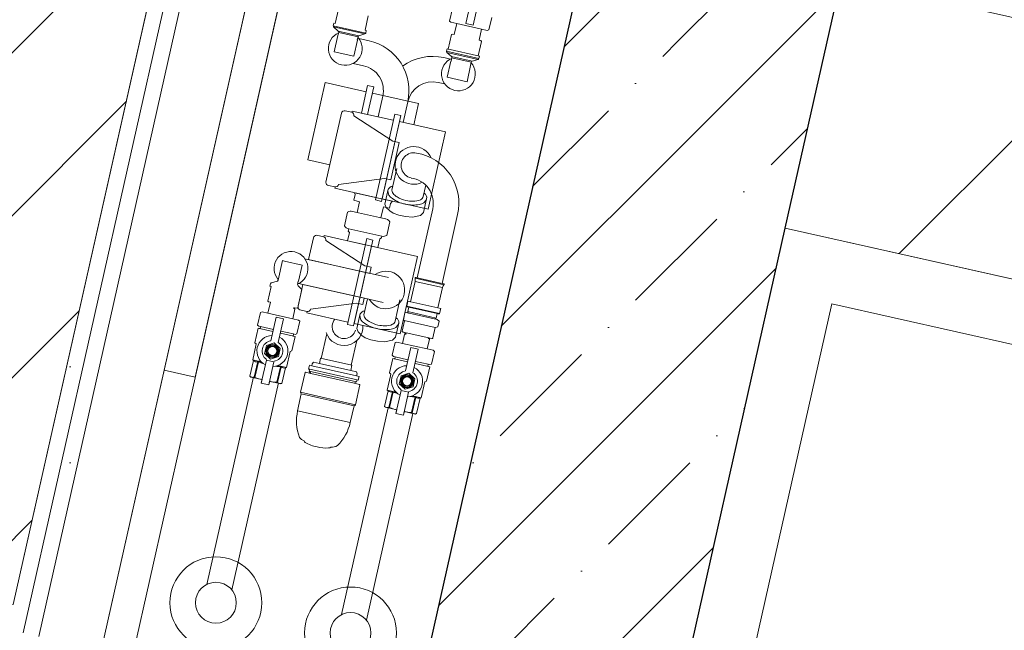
# Model space of a CAD drawing. Header units: millimetres. Extents: x -7145539 to -6664766, y 5874041 to 6141700.
# Tile 393 of 505: x -6902605 to -6901834, y 5892422 to 5892900. Entities that reach past the tile are written whole.
import ezdxf

# ---------------------------------------------------------------- set-up
doc = ezdxf.new("R2010")
doc.units = ezdxf.units.MM
doc.header["$MEASUREMENT"] = 0
for name, color, linetype in [('S - МОП.АР', 7, 'Continuous'), ('АР-Стены_внутренние_пилоны.АР', 7, 'Continuous'), ('АР-Стены_Перегородки_шахты_.АР', 7, 'Continuous')]:
    doc.layers.add(name, color=color, linetype=linetype)
for name, color, linetype, lineweight in [('АР-Стены_внутренние_пилоны.АР_Ном._пера__1', 7, 'Continuous', 15), ('АР-Стены_Перегородки_шахты_.АР_Ном._пера__1', 7, 'Continuous', 15), ('ИОС-Шахты и отверстия.АР_Ном._пера__1', 7, 'Continuous', 0), ('МГН.АР_Ном._пера__120', 7, 'Continuous', 0)]:
    doc.layers.add(name, color=color, linetype=linetype, lineweight=lineweight)
pattern_1 = [(0, (-6566190.34, 6562677.795), (0, 75), [0, -75])]
pattern_2 = [(45, (-6566190.34, 6562677.8), (-84.852814, 84.852814), []), (45, (-6566232.77, 6562720.22), (-84.852814, 84.852814), [90, -30, 0, -30])]
pattern_3 = [(45, (-6566190.34, 6563027.8), (-111.369318, 111.369318), [0, -105, 0, -157.5]), (110, (-6565840.34, 6563027.8), (148.001588, 53.868173), [0, -77, 0, -133])]

# ---------------------------------------------------------------- blocks, each defined once
blk = doc.blocks.new('Стена_87_5', base_point=(-7146937.09, 6136946.22))
at = {"layer": 'АР-Стены_Перегородки_шахты_.АР', "linetype": 'Continuous', "lineweight": 0, "true_color": 0x000000}
h = blk.add_hatch(dxfattribs=at)
h.set_pattern_fill('ШТУКАТУРКА__ГИПС_03_0005', color=18, style=0, pattern_type=2)
h.set_pattern_definition(pattern_1)
h.paths.add_polyline_path([(-7147162.27, 6136171.74), (-7147160, 6136150.73), (-7147154.46, 6136149.49), (-7146965.46, 6136991.03), (-7146977.65, 6136993.77)])
h = blk.add_hatch(dxfattribs=at)
h.set_pattern_fill('ШТУКАТУРКА__ГИПС_03_0005', color=18, style=0, pattern_type=2)
h.set_pattern_definition(pattern_1)
h.paths.add_polyline_path([(-7147142.26, 6136146.75), (-7146956, 6136976.09), (-7146968.2, 6136978.83), (-7147154.46, 6136149.49)])
at = {"layer": 'АР-Стены_Перегородки_шахты_.АР_Ном._пера__1', "color": 7, "linetype": 'Continuous', "lineweight": 0}
for p, q in [((-7146968.2, 6136978.83), (-7147154.46, 6136149.49)), ((-7146966.96, 6136927.31), (-7147142.26, 6136146.75))]:
    blk.add_line(p, q, dxfattribs=at)
at = {"layer": 'АР-Стены_Перегородки_шахты_.АР_Ном._пера__1', "color": 7, "linetype": 'Continuous', "lineweight": 0, "flags": 128}
for points in [[(-7146974.92, 6137005.96), (-7147162.27, 6136171.74)], [(-7147093.48, 6136135.79), (-7146918.17, 6136916.35)]]:
    blk.add_lwpolyline(points, dxfattribs=at)
blk = doc.blocks.new('Стена_114_5', base_point=(-7146631.46, 6136595.75))
at = {"layer": 'АР-Стены_внутренние_пилоны.АР', "linetype": 'Continuous', "lineweight": 0, "true_color": 0x000000}
h = blk.add_hatch(dxfattribs=at)
h.set_pattern_fill('ЖЕЛЕЗОБЕТОН__PROJECT__0005', color=18, style=0, pattern_type=2)
h.set_pattern_definition(pattern_2)
h.paths.add_polyline_path([(-7146654.42, 6136037.18), (-7146557.99, 6136466.51), (-7146704.92, 6136724.99), (-7146849.56, 6136081.01)])
h = blk.add_hatch(dxfattribs=at)
h.set_pattern_fill('ЖЕЛЕЗОБЕТОН__PROJECT__0005', color=18, style=0, pattern_type=2)
h.set_pattern_definition(pattern_2)
h.paths.add_polyline_path([(-7146509.78, 6136681.16), (-7146704.92, 6136724.99), (-7146691.56, 6136701.49), (-7146514.16, 6136661.65)])
h = blk.add_hatch(dxfattribs=at)
h.set_pattern_fill('ЖЕЛЕЗОБЕТОН__PROJECT__0005', color=18, style=0, pattern_type=2)
h.set_pattern_definition(pattern_2)
h.paths.add_polyline_path([(-7146691.56, 6136701.49), (-7146557.99, 6136466.51), (-7146514.16, 6136661.65)])
at = {"layer": 'АР-Стены_внутренние_пилоны.АР_Ном._пера__1', "color": 7, "linetype": 'Continuous', "lineweight": 30}
for p, q in [((-7146514.16, 6136661.65), (-7146509.78, 6136681.16)), ((-7146557.99, 6136466.51), (-7146514.16, 6136661.65))]:
    blk.add_line(p, q, dxfattribs=at)
at = {"layer": 'АР-Стены_внутренние_пилоны.АР_Ном._пера__1', "color": 7, "linetype": 'Continuous', "lineweight": 30, "flags": 128}
for points in [[(-7146704.92, 6136724.99), (-7146849.56, 6136081.01)], [(-7146654.42, 6136037.18), (-7146557.99, 6136466.51)]]:
    blk.add_lwpolyline(points, dxfattribs=at)
blk = doc.blocks.new('Стена_122_5', base_point=(-7146631.46, 6136595.75))
at = {"layer": 'АР-Стены_внутренние_пилоны.АР', "linetype": 'Continuous', "lineweight": 0, "true_color": 0x000000}
h = blk.add_hatch(dxfattribs=at)
h.set_pattern_fill('ШТУКАТУРКА__ГИПС_01_0005', color=18, style=0, pattern_type=2)
h.set_pattern_definition(pattern_3)
h.paths.add_polyline_path([(-7146514.16, 6136661.65), (-7146514.14, 6136661.64), (-7146509.76, 6136681.16), (-7146509.78, 6136681.16)])
h = blk.add_hatch(dxfattribs=at)
h.set_pattern_fill('ШТУКАТУРКА__ГИПС_01_0005', color=18, style=0, pattern_type=2)
h.set_pattern_definition(pattern_3)
h.paths.add_polyline_path([(-7146514.14, 6136661.64), (-7146494.63, 6136657.26), (-7146490.24, 6136676.77), (-7146509.76, 6136681.16)])
h = blk.add_hatch(dxfattribs=at)
h.set_pattern_fill('ШТУКАТУРКА__ГИПС_01_0005', color=18, style=0, pattern_type=2)
h.set_pattern_definition(pattern_3)
h.paths.add_polyline_path([(-7146494.63, 6136657.26), (-7145995.34, 6136545.12), (-7145973.22, 6136560.65), (-7146490.24, 6136676.77)])
h = blk.add_hatch(dxfattribs=at)
h.set_pattern_fill('БЛОКИ_БЕТОННЫЕ_ЭФФЕКТИВН_7C', color=18, style=0, pattern_type=2)
h.set_pattern_definition([(45, (-6566190.34, 6562677.8), (-127.279217, 127.279217), [])])
h.paths.add_polyline_path([(-7146557.99, 6136466.51), (-7146216.56, 6136389.83), (-7146172.74, 6136584.97), (-7146514.16, 6136661.65)])
h = blk.add_hatch(dxfattribs=at)
h.set_pattern_fill('ШТУКАТУРКА__ГИПС_01_0005', color=18, style=0, pattern_type=2)
h.set_pattern_definition(pattern_3)
h.paths.add_polyline_path([(-7145995.34, 6136545.12), (-7145977.6, 6136541.14), (-7145973.22, 6136560.65)])
at = {"layer": 'АР-Стены_внутренние_пилоны.АР_Ном._пера__1', "color": 7, "linetype": 'Continuous', "lineweight": 30}
for p, q in [((-7146514.16, 6136661.65), (-7146509.78, 6136681.16)), ((-7146557.99, 6136466.51), (-7146514.16, 6136661.65))]:
    blk.add_line(p, q, dxfattribs=at)
at = {"layer": 'АР-Стены_внутренние_пилоны.АР_Ном._пера__1', "color": 7, "linetype": 'Continuous', "lineweight": 15}
for p, q in [((-7146172.74, 6136584.97), (-7146514.16, 6136661.65)), ((-7145995.34, 6136545.12), (-7146172.74, 6136584.97)), ((-7145977.6, 6136541.14), (-7145995.34, 6136545.12))]:
    blk.add_line(p, q, dxfattribs=at)
at = {"layer": 'АР-Стены_внутренние_пилоны.АР_Ном._пера__1', "color": 7, "linetype": 'Continuous', "lineweight": 0, "flags": 128}
for points in [[(-7145973.22, 6136560.65), (-7146490.24, 6136676.77)], [(-7145973.22, 6136560.65), (-7145977.6, 6136541.14)]]:
    blk.add_lwpolyline(points, dxfattribs=at)
at = {"layer": 'АР-Стены_внутренние_пилоны.АР_Ном._пера__1', "color": 7, "linetype": 'Continuous', "lineweight": 15, "flags": 128}
blk.add_lwpolyline([(-7146557.99, 6136466.51), (-7146216.56, 6136389.83)], dxfattribs=at)

msp = doc.modelspace()

# ---------------------------------------------------------------- hatches: boundary and pattern name
at = {"layer": 'МГН.АР_Ном._пера__120', "linetype": 'Continuous', "lineweight": 0}
h = msp.add_hatch(dxfattribs=at)
h.set_pattern_fill('FACE_BRICK_0005', style=0, pattern_type=2)
h.set_pattern_definition([(45, (-6321637.81, 6318947.94), (-63.639609, 63.639609), [])])
h.paths.add_polyline_path([(-6902215.32, 5894198.12), (-6902609.75, 5892441.88), (-6904561.14, 5892880.14), (-6904166.71, 5894636.37)])

# ---------------------------------------------------------------- linework, layer by layer
at = {"layer": 'S - МОП.АР', "color": 254, "linetype": 'Continuous', "lineweight": 0, "true_color": 0xdadada, "flags": 128}
msp.add_lwpolyline([(-6901830.11, 5894521.32), (-6905742.51, 5895400.7), (-6905883.13, 5894775.06), (-6912195.49, 5896193.8), (-6912537.39, 5894671.48), (-6902609.74, 5892441.9), (-6902422.39, 5893276.1), (-6902124.78, 5893209.27)], close=True, dxfattribs=at)
at = {"layer": 'ИОС-Шахты и отверстия.АР_Ном._пера__1', "color": 7, "linetype": 'Continuous', "lineweight": 0}
for p, q in [((-6902365.65, 5893186.5), (-6902540.95, 5892405.94)), ((-6902341.25, 5893181.02), (-6902516.56, 5892400.46)), ((-6902297.03, 5892351.16), (-6902121.72, 5893131.71)), ((-6902333.82, 5892889.4), (-6902359.19, 5892895.1)), ((-6902358.92, 5892894.23), (-6902334.44, 5892888.73)), ((-6902243.21, 5892892.41), (-6902262.57, 5892896.76)), ((-6902339.18, 5892887.25), (-6902355.27, 5892890.87)), ((-6902354.98, 5892889.91), (-6902339.86, 5892886.51)), ((-6902270.16, 5892877.04), (-6902244.79, 5892871.34)), ((-6902245.22, 5892869.42), (-6902270.59, 5892875.11)), ((-6902270.32, 5892874.24), (-6902245.84, 5892868.75)), ((-6902250.57, 5892867.27), (-6902266.67, 5892870.88)), ((-6902266.38, 5892869.93), (-6902251.25, 5892866.53)), ((-6902311.14, 5892825.95), (-6902326.26, 5892758.63)), ((-6902321.4, 5892757.54), (-6902306.28, 5892824.86)), ((-6902306.28, 5892824.86), (-6902311.14, 5892825.95)), ((-6902313.28, 5892766.28), (-6902309.43, 5892783.41)), ((-6902286.83, 5892770.25), (-6902288.83, 5892761.28)), ((-6902326.26, 5892758.63), (-6902321.4, 5892757.54)), ((-6902286.12, 5892759.64), (-6902288.56, 5892748.77)), ((-6902293.52, 5892697.63), (-6902281.39, 5892751.62)), ((-6902274.01, 5892693.25), (-6902261.89, 5892747.23)), ((-6902381.49, 5892712.61), (-6902315.88, 5892697.87)), ((-6902386.37, 5892693.21), (-6902338.28, 5892682.41)), ((-6902338.28, 5892682.41), (-6902320.26, 5892678.36)), ((-6902335.19, 5892668.7), (-6902332.45, 5892681.1)), ((-6902307.01, 5892680.43), (-6902310.75, 5892663.7)), ((-6902276, 5892669.75), (-6902301.76, 5892675.53)), ((-6902391, 5892665.62), (-6902410.37, 5892669.97)), ((-6902277.79, 5892665), (-6902302.18, 5892670.48)), ((-6902300.94, 5892671.21), (-6902278.6, 5892666.19)), ((-6902300.17, 5892674.64), (-6902277.83, 5892669.62)), ((-6902308.03, 5892662.07), (-6902310.48, 5892651.2)), ((-6902303.6, 5892664.14), (-6902279.46, 5892658.71)), ((-6902417.97, 5892658.2), (-6902406.49, 5892655.62)), ((-6902416.07, 5892659.46), (-6902406.13, 5892657.23)), ((-6902400.64, 5892654.3), (-6902389.16, 5892651.73)), ((-6902400.28, 5892655.92), (-6902390.34, 5892653.69)), ((-6902282.16, 5892650.09), (-6902304.6, 5892655.13)), ((-6902285.61, 5892641.95), (-6902304.97, 5892646.3)), ((-6902312.58, 5892634.53), (-6902301.1, 5892631.95)), ((-6902310.67, 5892635.79), (-6902300.73, 5892633.56)), ((-6902295.24, 5892630.63), (-6902283.76, 5892628.06)), ((-6902294.88, 5892632.25), (-6902284.94, 5892630.02)), ((-6902458.14, 5892457.59), (-6902421.63, 5892620.17)), ((-6902438.63, 5892453.2), (-6902402.22, 5892615.31)), ((-6902352.75, 5892433.91), (-6902316.38, 5892595.85)), ((-6902333.23, 5892429.53), (-6902296.87, 5892591.47))]:
    msp.add_line(p, q, dxfattribs=at)
for points in [[(-6902390.56, 5892961.49), (-6902467.25, 5892619.99), (-6902491.65, 5892625.47), (-6902414.95, 5892966.97)], [(-6902332.32, 5892825.58), (-6902327.47, 5892847.18), (-6902332.33, 5892848.27), (-6902337.18, 5892826.67)], [(-6902284.89, 5892751.42), (-6902271.31, 5892811.88), (-6902307.38, 5892819.98), (-6902320.96, 5892759.52)], [(-6902005.48, 5892736.67), (-6902178.6, 5891965.94), (-6901837.15, 5891889.25), (-6901664.04, 5892659.97)], [(-6902343.32, 5892659.96), (-6902328.2, 5892727.29), (-6902333.05, 5892728.38), (-6902348.17, 5892661.05)], [(-6902293.26, 5892714.32), (-6902306.84, 5892653.82), (-6902342.88, 5892661.92), (-6902329.29, 5892722.41)], [(-6902078.49, 5892189.4), (-6901968.93, 5892677.18), (-6901725.01, 5892622.39), (-6901834.57, 5892134.61)], [(-6902408.25, 5892634.1), (-6902402.12, 5892636.01), (-6902400.71, 5892642.28), (-6902405.44, 5892646.64), (-6902411.57, 5892644.72), (-6902412.98, 5892638.45)], [(-6902302.86, 5892610.42), (-6902296.72, 5892612.34), (-6902295.31, 5892618.61), (-6902300.04, 5892622.97), (-6902306.17, 5892621.05), (-6902307.58, 5892614.78)]]:
    msp.add_lwpolyline(points, close=True, dxfattribs=at)
for points in [[(-6902245.45, 5892914), (-6902249.6, 5892895.52), (-6902255.46, 5892896.84), (-6902251.31, 5892915.32)], [(-6902262.57, 5892896.76), (-6902267.09, 5892897.77), (-6902268.12, 5892898.73), (-6902265.91, 5892908.58)], [(-6902235.13, 5892901.66), (-6902237.34, 5892891.81), (-6902238.68, 5892891.39), (-6902243.21, 5892892.41)], [(-6902333.43, 5892843.39), (-6902365.58, 5892850.61), (-6902379.17, 5892790.12), (-6902361.86, 5892786.24)], [(-6902296.29, 5892817.49), (-6902292.53, 5892834.2), (-6902328.57, 5892842.3)], [(-6902312.24, 5892821.07), (-6902344.39, 5892828.29), (-6902344.58, 5892827.28)], [(-6902325.82, 5892760.58), (-6902357.98, 5892767.8), (-6902357.72, 5892768.8)], [(-6902288.56, 5892748.77), (-6902291.02, 5892746.41), (-6902297.13, 5892745.15), (-6902302.72, 5892745.61), (-6902307.82, 5892746.76), (-6902312.3, 5892748.34), (-6902314.87, 5892750.01), (-6902317.73, 5892752.85), (-6902318.83, 5892755.48), (-6902316.19, 5892767.21)], [(-6902318.23, 5892743.92), (-6902344.06, 5892749.72)], [(-6902334.15, 5892723.5), (-6902366.3, 5892730.72), (-6902366.68, 5892729.76)], [(-6902347.12, 5892736.09), (-6902321.29, 5892730.29)], [(-6902410.37, 5892669.97), (-6902408.44, 5892678.53), (-6902409.95, 5892678.86), (-6902410.35, 5892679.5), (-6902407.81, 5892690.82), (-6902408.78, 5892691.04), (-6902408.35, 5892692.96), (-6902407.73, 5892693.63), (-6902403, 5892695.11), (-6902402.32, 5892695.85), (-6902398.89, 5892711.12), (-6902397.49, 5892710.8), (-6902383.62, 5892707.69), (-6902386.47, 5892695), (-6902386.62, 5892695.04), (-6902387.19, 5892692.46), (-6902386.79, 5892691.4), (-6902383.74, 5892688.59), (-6902386.64, 5892675.68), (-6902386.93, 5892674.24), (-6902387.57, 5892673.84), (-6902389.47, 5892674.27), (-6902390.33, 5892674.05), (-6902389.3, 5892673.21), (-6902391, 5892665.62)], [(-6902295.2, 5892697.32), (-6902272.62, 5892692.25)], [(-6902295.2, 5892697.32), (-6902272.62, 5892692.25)], [(-6902273.74, 5892690.07), (-6902295.11, 5892694.87)], [(-6902275.13, 5892673.63), (-6902300.89, 5892679.41)], [(-6902410.37, 5892669.97), (-6902414.89, 5892670.99), (-6902416.23, 5892670.57), (-6902418.44, 5892660.72), (-6902417.41, 5892659.77), (-6902416.07, 5892659.46), (-6902416.43, 5892657.85), (-6902417.97, 5892658.2), (-6902420.52, 5892646.84), (-6902419.51, 5892645.9), (-6902419.79, 5892644.62), (-6902419.8, 5892644.62), (-6902422.32, 5892633.39), (-6902421.7, 5892632.83), (-6902424.44, 5892620.61), (-6902423.74, 5892619.96), (-6902414.95, 5892617.99), (-6902415.57, 5892615.19), (-6902409.72, 5892613.88), (-6902409.09, 5892616.67), (-6902400.29, 5892614.7), (-6902399.39, 5892614.98), (-6902396.64, 5892627.2), (-6902395.84, 5892627.45), (-6902393.03, 5892639.96), (-6902391.71, 5892640.37), (-6902389.16, 5892651.73), (-6902390.7, 5892652.07), (-6902390.34, 5892653.69), (-6902389, 5892653.39), (-6902387.66, 5892653.8), (-6902385.45, 5892663.66), (-6902386.48, 5892664.61), (-6902391, 5892665.62)], [(-6902379.63, 5892671.23), (-6902379.89, 5892670.23), (-6902347.74, 5892663.01)], [(-6902310.48, 5892651.2), (-6902312.94, 5892648.83), (-6902319.04, 5892647.58), (-6902324.64, 5892648.04), (-6902329.73, 5892649.19), (-6902334.21, 5892650.77), (-6902336.79, 5892652.44), (-6902339.65, 5892655.28), (-6902340.74, 5892657.9), (-6902338.11, 5892669.64)], [(-6902402.27, 5892647.06), (-6902398.12, 5892665.54), (-6902403.97, 5892666.86), (-6902408.12, 5892648.38)], [(-6902368.64, 5892634.6), (-6902364.37, 5892653.83)], [(-6902296.87, 5892623.39), (-6902292.72, 5892641.87), (-6902298.57, 5892643.19), (-6902302.72, 5892624.71)], [(-6902422.32, 5892633.39), (-6902415.55, 5892631.87)], [(-6902421.03, 5892619.84), (-6902418.28, 5892632.06), (-6902417.77, 5892631.94)], [(-6902420.51, 5892619.72), (-6902417.77, 5892631.94)], [(-6902409.72, 5892613.88), (-6902405.69, 5892631.8), (-6902411.55, 5892633.11), (-6902415.57, 5892615.19)], [(-6902345.55, 5892624.99), (-6902370.08, 5892630.5)], [(-6902403.32, 5892615.86), (-6902400.57, 5892628.08)], [(-6902402.8, 5892615.75), (-6902400.06, 5892627.97), (-6902400.57, 5892628.08)], [(-6902395.84, 5892627.45), (-6902402.61, 5892628.97)], [(-6902377.99, 5892624.6), (-6902340.95, 5892616.28)], [(-6902340.62, 5892617.74), (-6902377.66, 5892626.06)], [(-6902342.74, 5892615.14), (-6902376.86, 5892622.81)], [(-6902376.03, 5892628.76), (-6902340.94, 5892620.88)], [(-6902341.92, 5892598.34), (-6902384.77, 5892608.1)], [(-6902384.4, 5892606.75), (-6902342.79, 5892597.4)], [(-6902316.92, 5892609.72), (-6902310.15, 5892608.2)], [(-6902315.63, 5892596.17), (-6902312.88, 5892608.39), (-6902312.37, 5892608.27)], [(-6902315.12, 5892596.05), (-6902312.37, 5892608.27)], [(-6902304.32, 5892590.21), (-6902300.3, 5892608.13), (-6902306.15, 5892609.44), (-6902310.18, 5892591.52)], [(-6902297.92, 5892592.19), (-6902295.17, 5892604.41)], [(-6902297.41, 5892592.07), (-6902294.66, 5892604.29), (-6902295.17, 5892604.41)], [(-6902290.44, 5892603.78), (-6902297.21, 5892605.3)], [(-6902345.95, 5892584.39), (-6902387.11, 5892593.63)]]:
    msp.add_lwpolyline(points, dxfattribs=at)
for points in [[(-6902331.82, 5892902.86), (-6902334.37, 5892891.54), (-6902333.39, 5892891.32), (-6902333.82, 5892889.4, -0.267016), (-6902334.44, 5892888.73), (-6902339.18, 5892887.25, 0.26843), (-6902339.86, 5892886.51), (-6902340.43, 5892883.93), (-6902340.29, 5892883.9), (-6902343.13, 5892871.21), (-6902358.55, 5892874.67), (-6902355.7, 5892887.36), (-6902355.56, 5892887.33), (-6902354.98, 5892889.91, 0.274926), (-6902355.27, 5892890.87), (-6902358.92, 5892894.23, -0.267949), (-6902359.19, 5892895.1), (-6902358.76, 5892897.02), (-6902357.78, 5892896.8), (-6902355.24, 5892908.12)], [(-6902300.96, 5892835.52, 0.414214), (-6902331.22, 5892883.31), (-6902339.15, 5892885.1)], [(-6902267.51, 5892869), (-6902272.66, 5892870.16, 0.215316), (-6902304.91, 5892863.52)], [(-6902343.71, 5892865.62), (-6902335.6, 5892863.8, -0.414214), (-6902320.47, 5892839.9), (-6902324.1, 5892823.74)], [(-6902271.89, 5892849.49), (-6902277.05, 5892850.65, 0.413714), (-6902300.96, 5892835.52), (-6902304.59, 5892819.35)], [(-6902288.22, 5892764.03, -0.34341), (-6902286.12, 5892759.64, -0.314934), (-6902291.91, 5892755.08, -0.105408), (-6902302.95, 5892755.43, -0.106561), (-6902312.88, 5892759.69, -0.321167), (-6902316.44, 5892766.09, -0.287384), (-6902312.6, 5892769.5)], [(-6902310.13, 5892666.45, -0.34341), (-6902308.03, 5892662.07, -0.314934), (-6902313.82, 5892657.51, -0.105408), (-6902324.87, 5892657.86, -0.106561), (-6902334.79, 5892662.12, -0.321167), (-6902338.35, 5892668.51, -0.287384), (-6902334.51, 5892671.93)], [(-6902340.82, 5892648.48), (-6902345.13, 5892629.31), (-6902344.61, 5892629.2), (-6902345.55, 5892624.99), (-6902341.02, 5892623.97), (-6902340.57, 5892622.54), (-6902340.94, 5892620.88), (-6902339, 5892620.45), (-6902339.66, 5892617.52), (-6902340.62, 5892617.74), (-6902340.95, 5892616.28), (-6902342.74, 5892615.14), (-6902338.6, 5892614.21), (-6902338.41, 5892613.91), (-6902341.92, 5892598.34, -0.18889), (-6902342.79, 5892597.4), (-6902345.95, 5892584.39, -0.144523), (-6902355.96, 5892566.25, -0.153994), (-6902361.12, 5892565.18, -0.223601), (-6902363.04, 5892564.42, -0.076218), (-6902371.85, 5892565.33, -0.107766), (-6902381.28, 5892568.83, -0.217609), (-6902382.01, 5892569.97, -0.108187), (-6902385.67, 5892572.68, -0.144955), (-6902387.11, 5892593.63), (-6902384.4, 5892606.75, -0.213187), (-6902384.77, 5892608.1), (-6902381.3, 5892623.55), (-6902381, 5892623.74), (-6902376.86, 5892622.81), (-6902377.99, 5892624.6), (-6902377.66, 5892626.06), (-6902378.59, 5892626.27), (-6902377.93, 5892629.19), (-6902376.03, 5892628.76), (-6902375.66, 5892630.42), (-6902374.64, 5892631.52), (-6902370.08, 5892630.5), (-6902369.13, 5892634.71), (-6902344.61, 5892629.2)], [(-6902418.28, 5892632.06, -0.267236), (-6902421.7, 5892632.83), (-6902422.32, 5892633.39)], [(-6902417.77, 5892631.94, 0.049494), (-6902414.14, 5892630.63)], [(-6902400.57, 5892628.08, -0.049494), (-6902404.42, 5892628.45)], [(-6902400.06, 5892627.97, 0.267236), (-6902396.64, 5892627.2), (-6902395.84, 5892627.45)], [(-6902424.44, 5892620.61, 0.267304), (-6902421.03, 5892619.84), (-6902420.51, 5892619.72, 0.075295), (-6902414.93, 5892618.05)], [(-6902399.39, 5892614.98, -0.267304), (-6902402.8, 5892615.75), (-6902403.32, 5892615.86, -0.075295), (-6902409.08, 5892616.73)], [(-6902312.88, 5892608.39, -0.267236), (-6902316.3, 5892609.15), (-6902316.92, 5892609.72)], [(-6902312.37, 5892608.27, 0.049494), (-6902308.74, 5892606.96)], [(-6902295.17, 5892604.41, -0.049494), (-6902299.02, 5892604.78)], [(-6902294.66, 5892604.29, 0.267236), (-6902291.24, 5892603.53), (-6902290.44, 5892603.78)], [(-6902319.04, 5892596.93, 0.267304), (-6902315.63, 5892596.17), (-6902315.12, 5892596.05, 0.075295), (-6902309.53, 5892594.37)], [(-6902293.99, 5892591.31, -0.267304), (-6902297.41, 5892592.07), (-6902297.92, 5892592.19, -0.075295), (-6902303.68, 5892593.06)]]:
    msp.add_lwpolyline(points, format="xyb", dxfattribs=at)
for points in [[(-6902243.21, 5892892.41), (-6902245.13, 5892883.85), (-6902243.62, 5892883.52), (-6902243.22, 5892882.88), (-6902245.77, 5892871.56), (-6902244.79, 5892871.34), (-6902245.22, 5892869.42, -0.267016), (-6902245.84, 5892868.75), (-6902250.57, 5892867.27, 0.26843), (-6902251.25, 5892866.53), (-6902251.83, 5892863.95), (-6902251.68, 5892863.91), (-6902254.53, 5892851.23), (-6902269.95, 5892854.69), (-6902267.1, 5892867.38), (-6902266.95, 5892867.34), (-6902266.38, 5892869.93, 0.274926), (-6902266.67, 5892870.88), (-6902270.32, 5892874.24, -0.267949), (-6902270.59, 5892875.11), (-6902270.16, 5892877.04), (-6902269.18, 5892876.82), (-6902266.64, 5892888.14), (-6902266, 5892888.54), (-6902264.49, 5892888.2), (-6902262.57, 5892896.76)], [(-6902314.2, 5892774.4), (-6902307.64, 5892803.6), (-6902312.52, 5892804.7), (-6902343.07, 5892824.41, 0.368919), (-6902344.58, 5892827.28), (-6902349.84, 5892828.49, 0.414214), (-6902352.82, 5892826.6), (-6902364.93, 5892772.55, 0.368919), (-6902362.98, 5892769.95), (-6902358.1, 5892768.85, 0.414214), (-6902355.12, 5892770.74), (-6902319.07, 5892775.5)], [(-6902324.46, 5892721.32), (-6902322.89, 5892728.33), (-6902321.56, 5892729.11), (-6902321.29, 5892730.29, 0.1886), (-6902317.3, 5892730.93), (-6902314.89, 5892741.63, 0.222648), (-6902319.33, 5892744.17), (-6902321.97, 5892744.76), (-6902320, 5892753.28), (-6902315.15, 5892752.19), (-6902314.31, 5892755.91), (-6902313.23, 5892757.38), (-6902313.15, 5892757.77), (-6902342.53, 5892764.33), (-6902342.18, 5892763.04), (-6902343.2, 5892758.49), (-6902338.74, 5892757.2), (-6902340.6, 5892748.94), (-6902344.06, 5892749.72, 0.1886), (-6902348.05, 5892749.08), (-6902350.46, 5892738.38, 0.1886), (-6902347.12, 5892736.09), (-6902347.52, 5892734.31), (-6902346.48, 5892733.27), (-6902347.98, 5892726.6)], [(-6902378.57, 5892711.95), (-6902374.74, 5892729.03, -0.349839), (-6902372.33, 5892730.97), (-6902366.68, 5892729.76, -0.398821), (-6902364.99, 5892726.84), (-6902334.43, 5892707.13), (-6902329.55, 5892706.03), (-6902330.64, 5892701.19)], [(-6902382.95, 5892692.44), (-6902386.79, 5892675.36, 0.349839), (-6902385.45, 5892672.58), (-6902379.82, 5892671.25, 0.398821), (-6902377.05, 5892673.18), (-6902340.99, 5892677.92), (-6902336.11, 5892676.83), (-6902335.02, 5892681.67)], [(-6902294.9, 5892591.02), (-6902293.99, 5892591.31), (-6902291.24, 5892603.53), (-6902290.44, 5892603.78), (-6902287.63, 5892616.29), (-6902286.31, 5892616.7), (-6902283.76, 5892628.06), (-6902285.31, 5892628.4), (-6902284.94, 5892630.02), (-6902283.6, 5892629.71), (-6902282.26, 5892630.13), (-6902280.05, 5892639.98), (-6902281.08, 5892640.93), (-6902285.61, 5892641.95), (-6902283.9, 5892649.54), (-6902284.93, 5892650.38), (-6902283.9, 5892650.49), (-6902282.16, 5892650.09, 0.414214), (-6902281.26, 5892650.66), (-6902279.46, 5892658.71), (-6902279.21, 5892658.66), (-6902277.49, 5892659.18), (-6902276.46, 5892663.79), (-6902277.79, 5892665), (-6902279.72, 5892665.43, 0.39559), (-6902278.6, 5892666.19), (-6902277.83, 5892669.62), (-6902276.63, 5892669.35, 0.415192), (-6902276, 5892669.75), (-6902275.13, 5892673.63), (-6902277.33, 5892674.12), (-6902273.74, 5892690.07), (-6902273.58, 5892690.65, -0.097856), (-6902272.62, 5892692.25, 0.573555), (-6902272.85, 5892692.99), (-6902294.67, 5892697.89, 0.573436), (-6902295.2, 5892697.32, -0.12888), (-6902295.11, 5892694.87), (-6902298.7, 5892678.92), (-6902300.89, 5892679.41), (-6902301.76, 5892675.53, 0.415822), (-6902301.36, 5892674.91), (-6902300.17, 5892674.64), (-6902300.94, 5892671.21, 0.391853), (-6902300.27, 5892670.05), (-6902302.18, 5892670.48), (-6902303.17, 5892670.17), (-6902304.37, 5892664.84), (-6902303.6, 5892664.14), (-6902303.36, 5892664.08), (-6902305.17, 5892656.03, 0.414214), (-6902304.6, 5892655.13), (-6902302.55, 5892654.67), (-6902303.12, 5892654.52), (-6902303.14, 5892654.42), (-6902302.1, 5892653.56), (-6902303.41, 5892653.25), (-6902304.97, 5892646.3), (-6902309.49, 5892647.31), (-6902310.83, 5892646.9), (-6902313.04, 5892637.04), (-6902312.01, 5892636.09), (-6902310.67, 5892635.79), (-6902311.03, 5892634.18), (-6902312.58, 5892634.53), (-6902315.13, 5892623.17), (-6902314.11, 5892622.23), (-6902314.4, 5892620.95), (-6902316.92, 5892609.72), (-6902316.3, 5892609.15), (-6902319.04, 5892596.93), (-6902318.35, 5892596.29), (-6902309.55, 5892594.31), (-6902310.18, 5892591.52), (-6902304.32, 5892590.21), (-6902303.69, 5892593)]]:
    msp.add_lwpolyline(points, format="xyb", close=True, dxfattribs=at)
for centre, radius in [((-6902406.84, 5892640.37), 5.2), ((-6902406.84, 5892640.37), 4.7), ((-6902406.84, 5892640.37), 4), ((-6902406.84, 5892640.37), 3.5), ((-6902301.45, 5892616.7), 5.2), ((-6902301.45, 5892616.7), 4.7), ((-6902301.45, 5892616.7), 4), ((-6902301.45, 5892616.7), 3.5), ((-6902451.12, 5892443.21), 36), ((-6902451.12, 5892443.21), 16), ((-6902345.73, 5892419.54), 36), ((-6902345.73, 5892419.54), 16)]:
    msp.add_circle(centre, radius, dxfattribs=at)
for centre, radius, start, end in [((-6902349.86, 5892877.33), 13.26, 113.11971, 41.56447), ((-6902261.26, 5892857.35), 13.26, 113.11971, 41.56447), ((-6902296.16, 5892785.69), 14.75, 23.64131, 296.53291), ((-6902296.16, 5892785.69), 9.96, 77.32346, 257.34388), ((-6902300.71, 5892756.15), 39.83, 347.06745, 80.25729), ((-6902300.83, 5892756.06), 19.93, 347.13148, 82.91565), ((-6902308.54, 5892766.45), 4.74, 182.04667, 228.01373), ((-6902302.98, 5892771.5), 12.24, 224.49137, 238.75381), ((-6902297.65, 5892780.39), 22.6, 238.87451, 258.08847), ((-6902292.42, 5892762.27), 3.72, 293.18715, 344.45953), ((-6902296.82, 5892782.32), 24.67, 257.13837, 269.99688), ((-6902296.37, 5892770.38), 12.74, 267.95766, 295.16763), ((-6902392.32, 5892705.03), 13.26, 293.11971, 221.56447), ((-6902318.07, 5892688.12), 14.75, 210.04104, 124.64313), ((-6902330.46, 5892668.87), 4.74, 182.04667, 228.01373), ((-6902350.72, 5892659.41), 14.75, 198.45529, 4.24875), ((-6902350.72, 5892659.41), 9.3, 140.77846, 343.75278), ((-6902324.9, 5892673.93), 12.24, 224.49137, 238.75381), ((-6902319.56, 5892682.82), 22.6, 238.87451, 258.08847), ((-6902318.73, 5892684.75), 24.67, 257.13837, 269.99688), ((-6902318.28, 5892672.81), 12.74, 267.95766, 295.16763), ((-6902314.33, 5892664.7), 3.72, 293.18715, 344.45953), ((-6902406.84, 5892640.37), 12.16, 91.62394, 243.06024), ((-6902406.84, 5892640.37), 8.11, 99.05016, 235.63401), ((-6902406.84, 5892640.37), 12.16, 271.62394, 63.06024), ((-6902406.84, 5892640.37), 8.11, 279.05016, 55.63401), ((-6902301.45, 5892616.7), 12.16, 91.62394, 243.06024), ((-6902301.45, 5892616.7), 8.11, 99.05016, 235.63401), ((-6902301.45, 5892616.7), 12.16, 271.62394, 63.06024), ((-6902301.45, 5892616.7), 8.11, 279.05016, 55.63401)]:
    msp.add_arc(centre, radius, start, end, dxfattribs=at)
at = {"layer": 'МГН.АР_Ном._пера__120', "color": 7, "linetype": 'Continuous', "lineweight": 0, "flags": 128}
msp.add_lwpolyline([(-6902215.32, 5894198.12), (-6902609.75, 5892441.88), (-6904561.14, 5892880.14), (-6904166.71, 5894636.37)], close=True, dxfattribs=at)

# ---------------------------------------------------------------- block references
at = {"layer": 'АР-Стены_внутренние_пилоны.АР', "color": 7, "lineweight": 0}
for name in ['Стена_114_5', 'Стена_122_5']:
    msp.add_blockref(name, (-6902078.93, 5892865.9), dxfattribs=at)
at = {"layer": 'АР-Стены_Перегородки_шахты_.АР', "color": 7, "lineweight": 0}
msp.add_blockref('Стена_87_5', (-6902384.56, 5893216.37), dxfattribs=at)

doc.saveas('drawing.dxf')
